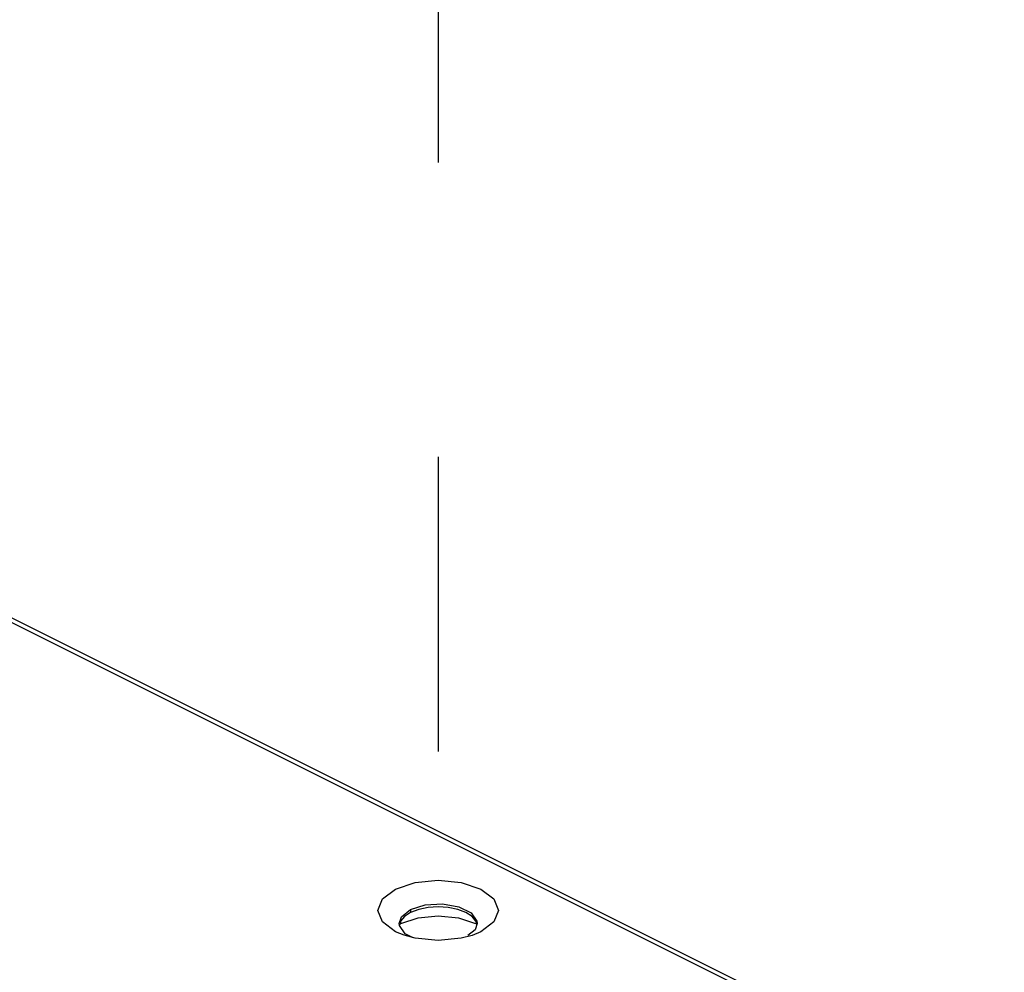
# Paper-space layout '005_EXP_CORICANT_PE_DRAWING_3_1' of a CAD drawing. Header units: millimetres. Extents: x 6 to 413, y 7 to 290.
# Tile 350 of 362: x 253 to 261, y 252 to 260. Entities that reach past the tile are written whole.
import ezdxf

# ---------------------------------------------------------------- set-up
doc = ezdxf.new("R2010")
doc.units = ezdxf.units.MM
doc.header["$LTSCALE"] = 23.1
doc.linetypes.add('DASHED', pattern=[0.2, 0.1, -0.1])
doc.layers.add('000_OFFSET-LINES', color=7, linetype='CONTINUOUS')
doc.layers.add('COVER_CORIENT_BL79', color=7, linetype='CONTINUOUS')

# ---------------------------------------------------------------- blocks, each defined once
blk = doc.blocks.new('COVER_CORIENT_BL79', base_point=(229.2874, 247.6792))
at = {"layer": 'COVER_CORIENT_BL79', "color": 3, "linetype": 'Continuous'}
for p, q in [((275.0316, 243.9219), (221.5234, 270.676)), ((275.096, 243.926), (221.5878, 270.6801)), ((256.0634, 252.486), (255.9608, 252.5627)), ((256.1052, 252.5502), (256.2395, 252.5951)), ((256.2395, 252.5951), (256.3979, 252.6108)), ((256.3979, 252.6108), (256.5564, 252.5951)), ((256.835, 252.5627), (256.7324, 252.486)), ((256.1303, 252.4583), (256.0634, 252.486)), ((256.0958, 252.5431), (256.1052, 252.5502)), ((256.7324, 252.486), (256.664, 252.4578)), ((256.2169, 252.4347), (256.1303, 252.4583)), ((256.664, 252.4578), (256.579, 252.4347))]:
    blk.add_line(p, q, dxfattribs=at)
at = {"layer": 'COVER_CORIENT_BL79', "color": 7, "linetype": 'Continuous'}
for p, q in [((256.1091, 252.6025), (256.1815, 252.6601)), ((256.1815, 252.6601), (256.2968, 252.6963)), ((256.1815, 252.6601), (256.1815, 252.6367)), ((256.3979, 252.6815), (256.3187, 252.6763)), ((256.4771, 252.6763), (256.3979, 252.6815)), ((256.5509, 252.661), (256.4771, 252.6763)), ((256.6143, 252.6367), (256.5509, 252.661)), ((256.0919, 252.5519), (256.1091, 252.6025)), ((256.1052, 252.5502), (256.1052, 252.5715)), ((256.0938, 252.5347), (256.0919, 252.5519)), ((256.6867, 252.5013), (256.6311, 252.4571)), ((256.7039, 252.5519), (256.6867, 252.5013))]:
    blk.add_line(p, q, dxfattribs=at)
at = {"layer": 'COVER_CORIENT_BL79', "color": 3, "linetype": 'Continuous'}
for points in [[(256.0634, 252.8205), (256.2168, 252.8718), (256.3979, 252.8898), (256.579, 252.8718), (256.7324, 252.8205), (256.835, 252.7438)], [(255.9608, 252.5627), (255.9248, 252.6532), (255.9609, 252.7438), (256.0634, 252.8205)], [(256.835, 252.7438), (256.871, 252.6532), (256.835, 252.5627)], [(256.5564, 252.5951), (256.6907, 252.5502), (256.6928, 252.5486)], [(256.579, 252.4347), (256.3979, 252.4167), (256.2169, 252.4347)]]:
    blk.add_lwpolyline(points, dxfattribs=at)
at = {"layer": 'COVER_CORIENT_BL79', "color": 7, "linetype": 'Continuous'}
for points in [[(256.1815, 252.6367), (256.1329, 252.605), (256.1023, 252.5681)], [(256.3187, 252.6763), (256.2449, 252.661), (256.1815, 252.6367)], [(256.2968, 252.6963), (256.4322, 252.7039), (256.5608, 252.6814)], [(256.5608, 252.6814), (256.657, 252.6333), (256.702, 252.5691), (256.7039, 252.5519)], [(256.7001, 252.5431), (256.6935, 252.5681), (256.6629, 252.605), (256.6143, 252.6367)], [(256.1974, 252.44), (256.1389, 252.4705), (256.0938, 252.5347)]]:
    blk.add_lwpolyline(points, dxfattribs=at)

psp = doc.layouts.new('005_EXP_CORICANT_PE_DRAWING_3_1')

# ---------------------------------------------------------------- linework, layer by layer
at = {"layer": '000_OFFSET-LINES', "color": 4, "linetype": 'DASHED'}
psp.add_line((256.3979, 265.4505), (256.3979, 252.4038), dxfattribs=at)

# ---------------------------------------------------------------- block references
at = {"layer": 'COVER_CORIENT_BL79'}
psp.add_blockref('COVER_CORIENT_BL79', (229.2874, 247.6792), dxfattribs=at)

doc.saveas('drawing.dxf')
